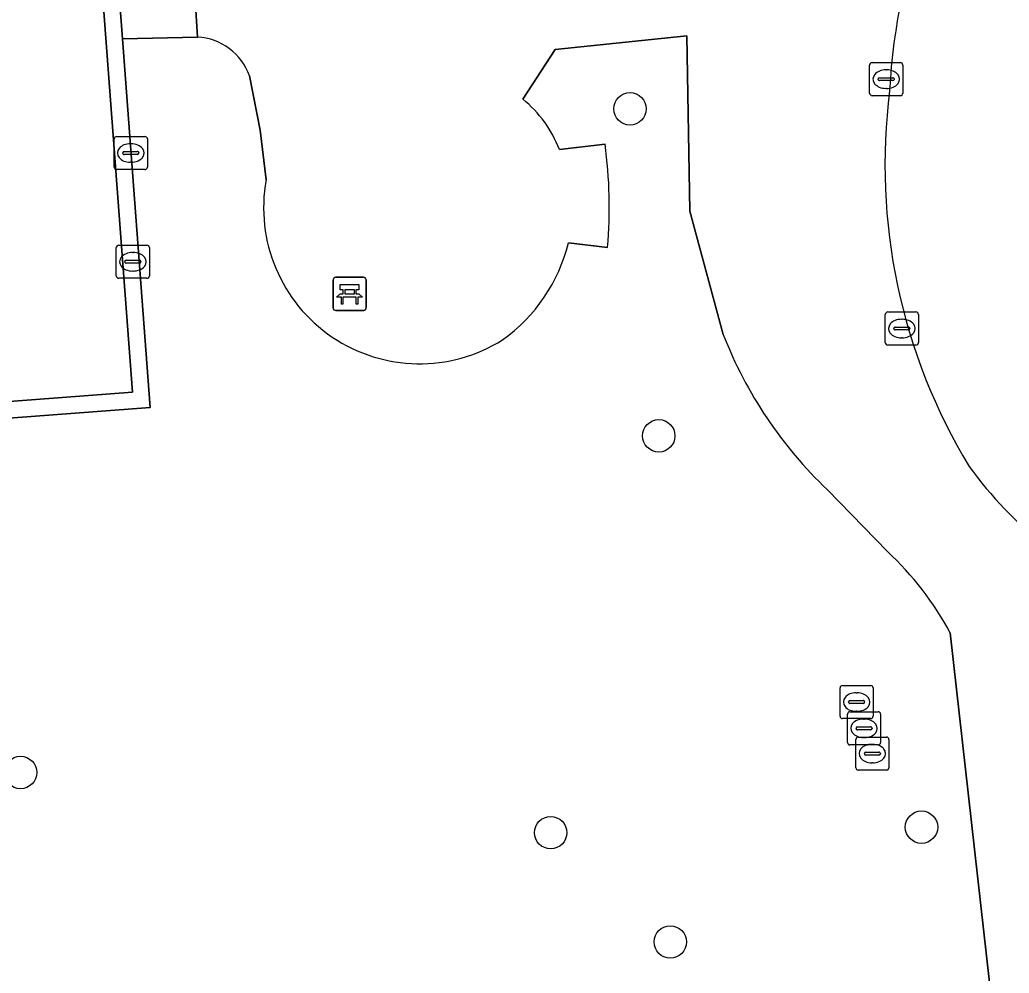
# Model space of a CAD drawing. Extents: x 160732 to 162107, y 387428 to 388479.
# Drawn here: x 160829 to 160858.88, y 387541.93 to 387570.72 of the extents above; entities that cross this region are included whole.
import ezdxf

# ---------------------------------------------------------------- set-up
doc = ezdxf.new("R2010")
doc.units = 0
for name, color, linetype in [('IMGEO_Bank', 7, 'Continuous'), ('IMGEO_Boom', 7, 'Continuous'), ('IMGEO_Groenvoorziening', 7, 'Continuous'), ('IMGEO_Kolk', 7, 'Continuous'), ('IMGEO_Rioolput', 7, 'Continuous'), ('IMGEO_Terreindeel_gesloten', 7, 'Continuous'), ('IMGEO_Terreindeel_open', 7, 'Continuous'), ('IMGEO_Voetpad_op_trap', 7, 'Continuous'), ('IMGEO_Voetpad_open', 7, 'Continuous')]:
    doc.layers.add(name, color=color, linetype=linetype)

msp = doc.modelspace()

# ---------------------------------------------------------------- linework, layer by layer
at = {"layer": 'IMGEO_Bank'}
for p, q in [((160838.463, 387562.025), (160838.463, 387562.866)), ((160838.463, 387562.866), (160838.463, 387562.025)), ((160838.538, 387562.95), (160839.379, 387562.95)), ((160839.379, 387562.95), (160838.538, 387562.95)), ((160839.463, 387562.875), (160839.463, 387562.034)), ((160839.463, 387562.034), (160839.463, 387562.875)), ((160839.104, 387562.568), (160838.822, 387562.568)), ((160839.16, 387562.348), (160838.767, 387562.348)), ((160838.772, 387562.456), (160838.772, 387562.562)), ((160838.816, 387562.562), (160838.816, 387562.456)), ((160838.822, 387562.45), (160839.104, 387562.45)), ((160839.11, 387562.456), (160839.11, 387562.562)), ((160839.154, 387562.562), (160839.154, 387562.456)), ((160839.388, 387561.95), (160838.547, 387561.95)), ((160838.547, 387561.95), (160839.388, 387561.95))]:
    msp.add_line(p, q, dxfattribs=at)
for points in [[(160838.766, 387562.568), (160838.68, 387562.568), (160838.68, 387562.729), (160839.243, 387562.729), (160839.243, 387562.568), (160839.16, 387562.568)], [(160838.71, 387562.348), (160838.568, 387562.348), (160838.68, 387562.45), (160838.766, 387562.45)], [(160838.76, 387562.341), (160838.76, 387562.134), (160838.717, 387562.134), (160838.717, 387562.341)], [(160839.16, 387562.45), (160839.243, 387562.45), (160839.355, 387562.348), (160839.216, 387562.348)], [(160839.21, 387562.341), (160839.21, 387562.134), (160839.166, 387562.134), (160839.166, 387562.341)]]:
    msp.add_lwpolyline(points, dxfattribs=at)
for centre, radius, start, end in [((160838.541, 387562.872), 0.0779, 92.4484, 184.2845), ((160838.541, 387562.872), 0.0779, 92.4484, 184.2845), ((160839.385, 387562.872), 0.0779, 2.4484, 94.2845), ((160839.385, 387562.872), 0.0779, 2.4484, 94.2845), ((160838.765, 387562.561), 0.00671, 2.8957, 87.1043), ((160838.822, 387562.561), 0.00671, 92.8957, 177.1043), ((160839.104, 387562.561), 0.00671, 2.8957, 87.1043), ((160839.161, 387562.561), 0.00671, 92.8957, 177.1043), ((160838.71, 387562.341), 0.00671, 2.8957, 87.1043), ((160838.767, 387562.341), 0.00671, 92.8957, 177.1043), ((160838.765, 387562.457), 0.00671, 272.8957, 357.1043), ((160838.822, 387562.457), 0.00671, 182.8957, 267.1043), ((160839.104, 387562.457), 0.00671, 272.8957, 357.1043), ((160839.161, 387562.457), 0.00671, 182.8957, 267.1043), ((160839.159, 387562.341), 0.00671, 2.8957, 87.1043), ((160839.216, 387562.341), 0.00671, 92.8957, 177.1043), ((160838.541, 387562.028), 0.0779, 182.4484, 274.2845), ((160838.541, 387562.028), 0.0779, 182.4484, 274.2845), ((160839.385, 387562.028), 0.0779, 272.4484, 4.2845), ((160839.385, 387562.028), 0.0779, 272.4484, 4.2845)]:
    msp.add_arc(centre, radius, start, end, dxfattribs=at)
at = {"layer": 'IMGEO_Boom'}
for centre in [(160847.431, 387568.035), (160848.299, 387558.161), (160829.028, 387547.995), (160856.233, 387546.344), (160845.035, 387546.178), (160848.647, 387542.879)]:
    msp.add_circle(centre, 0.489, dxfattribs=at)
at = {"layer": 'IMGEO_Groenvoorziening'}
for points in [[(160834.374, 387570.201), (160832.105, 387570.153), (160832.945, 387559.016), (160814.286, 387557.61), (160810.831, 387594.513), (160809.055, 387607.122), (160807.923, 387607.046), (160810.572, 387558.546), (160815.581, 387556.126), (160815.933, 387549.939), (160812.476, 387542.108), (160812.79, 387535.692), (160814.311, 387528.706), (160820.895, 387524.611), (160840.059, 387525.196), (160845.191, 387524.186), (160844.575, 387529.462), (160850.826, 387530.239), (160859.394, 387531.257), (160858.392, 387540.709), (160858.297, 387541.559), (160857.103, 387552.21)], [(160850.249, 387561.218), (160849.234, 387564.942), (160849.15, 387570.236), (160845.168, 387569.827), (160844.192, 387568.328)], [(160836.444, 387565.892), (160836.267, 387567.392), (160835.941, 387569.028)], [(160845.297, 387566.805), (160846.678, 387566.968)], [(160846.754, 387563.852), (160845.573, 387563.989)], [(160855.204, 387554.666), (160853.395, 387556.528)]]:
    msp.add_lwpolyline(points, dxfattribs=at)
for centre, radius, start, end in [((160834.277, 387568.438), 1.765, 19.5158, 86.8498), ((160842, 387565.575), 3.519, 20.4539, 51.471), ((160832.48, 387565.063), 14.326, 355.1517, 7.6426), ((160841.075, 387565.045), 4.708, 169.6306, 302.2114), ((160840.621, 387565.213), 5.101, 305.5284, 346.1216), ((160862.351, 387565.936), 12.989, 201.2977, 226.4089), ((160848.84, 387547.783), 9.374, 28.1802, 47.2428)]:
    msp.add_arc(centre, radius, start, end, dxfattribs=at)
at = {"layer": 'IMGEO_Kolk'}
for p, q in [((160854.667, 387568.506), (160854.667, 387569.358)), ((160854.742, 387569.432), (160855.594, 387569.432)), ((160855.155, 387569.212), (160855.18, 387569.212)), ((160855.668, 387569.358), (160855.668, 387568.506)), ((160854.926, 387568.926), (160854.926, 387568.938)), ((160855.364, 387568.889), (160854.966, 387568.889)), ((160854.969, 387568.975), (160855.367, 387568.975)), ((160855.41, 387568.938), (160855.41, 387568.926)), ((160855.178, 387568.652), (160855.153, 387568.652)), ((160855.594, 387568.432), (160854.742, 387568.432)), ((160831.856, 387566.275), (160831.856, 387567.127)), ((160831.931, 387567.201), (160832.783, 387567.201)), ((160832.857, 387567.127), (160832.857, 387566.275)), ((160832.344, 387566.981), (160832.369, 387566.981)), ((160832.115, 387566.695), (160832.115, 387566.707)), ((160832.553, 387566.658), (160832.155, 387566.658)), ((160832.158, 387566.744), (160832.556, 387566.744)), ((160832.599, 387566.707), (160832.599, 387566.695)), ((160832.783, 387566.201), (160831.931, 387566.201)), ((160832.367, 387566.421), (160832.342, 387566.421)), ((160855.139, 387560.975), (160855.139, 387561.827)), ((160855.214, 387561.901), (160856.066, 387561.901)), ((160855.627, 387561.681), (160855.652, 387561.681)), ((160856.14, 387561.827), (160856.14, 387560.975)), ((160855.398, 387561.395), (160855.398, 387561.407)), ((160855.441, 387561.444), (160855.839, 387561.444)), ((160855.882, 387561.407), (160855.882, 387561.395)), ((160855.836, 387561.358), (160855.438, 387561.358)), ((160855.65, 387561.121), (160855.625, 387561.121)), ((160856.066, 387560.901), (160855.214, 387560.901))]:
    msp.add_line(p, q, dxfattribs=at)
for points in [[(160854.667, 387568.506), (160854.667, 387569.358)], [(160854.742, 387569.432), (160855.594, 387569.432)], [(160855.668, 387569.358), (160855.668, 387568.506)], [(160855.594, 387568.432), (160854.742, 387568.432)], [(160831.856, 387566.275), (160831.856, 387567.127)], [(160831.931, 387567.201), (160832.783, 387567.201)], [(160832.857, 387567.127), (160832.857, 387566.275)], [(160832.783, 387566.201), (160831.931, 387566.201)], [(160855.139, 387560.975), (160855.139, 387561.827)], [(160855.214, 387561.901), (160856.066, 387561.901)], [(160856.14, 387561.827), (160856.14, 387560.975)], [(160856.066, 387560.901), (160855.214, 387560.901)]]:
    msp.add_lwpolyline(points, dxfattribs=at)
for centre, radius, start, end in [((160854.744, 387569.356), 0.0765, 91.552, 178.448), ((160854.744, 387569.356), 0.0765, 91.552, 178.448), ((160855.592, 387569.356), 0.0765, 1.552, 88.448), ((160855.592, 387569.356), 0.0765, 1.552, 88.448), ((160854.966, 387568.935), 0.0403, 85.8775, 175.7526), ((160854.963, 387568.925), 0.0366, 178.938, 274.7102), ((160855.367, 387568.932), 0.043, 264.8664, 352.4533), ((160855.371, 387568.937), 0.0386, 1.7309, 96.639), ((160854.744, 387568.508), 0.0765, 181.552, 268.448), ((160854.744, 387568.508), 0.0765, 181.552, 268.448), ((160855.592, 387568.508), 0.0765, 271.552, 358.448), ((160855.592, 387568.508), 0.0765, 271.552, 358.448), ((160831.933, 387567.125), 0.0765, 91.552, 178.448), ((160831.933, 387567.125), 0.0765, 91.552, 178.448), ((160832.781, 387567.125), 0.0765, 1.552, 88.448), ((160832.781, 387567.125), 0.0765, 1.552, 88.448), ((160832.155, 387566.704), 0.0403, 85.8775, 175.7526), ((160832.152, 387566.694), 0.0366, 178.938, 274.7102), ((160832.556, 387566.701), 0.043, 264.8664, 352.4533), ((160832.56, 387566.706), 0.0386, 1.7309, 96.639), ((160831.933, 387566.277), 0.0765, 181.552, 268.448), ((160831.933, 387566.277), 0.0765, 181.552, 268.448), ((160832.781, 387566.277), 0.0765, 271.552, 358.448), ((160832.781, 387566.277), 0.0765, 271.552, 358.448), ((160855.216, 387561.825), 0.0765, 91.552, 178.448), ((160855.216, 387561.825), 0.0765, 91.552, 178.448), ((160856.064, 387561.825), 0.0765, 1.552, 88.448), ((160856.064, 387561.825), 0.0765, 1.552, 88.448), ((160855.438, 387561.404), 0.0403, 85.8775, 175.7526), ((160855.435, 387561.394), 0.0366, 178.938, 274.7102), ((160855.839, 387561.401), 0.043, 264.8664, 352.4533), ((160855.843, 387561.406), 0.0386, 1.7309, 96.639), ((160855.216, 387560.977), 0.0765, 181.552, 268.448), ((160855.216, 387560.977), 0.0765, 181.552, 268.448), ((160856.064, 387560.977), 0.0765, 271.552, 358.448), ((160856.064, 387560.977), 0.0765, 271.552, 358.448)]:
    msp.add_arc(centre, radius, start, end, dxfattribs=at)
for centre, major_axis, ratio, start_param, end_param in [((160855.154, 387568.932), (-0.387, 0.002), 0.722429, 4.712389, 7.853982), ((160855.179, 387568.932), (-0.39, 0.002), 0.717154, 1.570796, 4.712389), ((160832.343, 387566.701), (-0.387, 0.002), 0.722429, 4.712389, 7.853982), ((160832.368, 387566.701), (-0.39, 0.002), 0.717154, 1.570796, 4.712389), ((160855.626, 387561.401), (-0.387, 0.002), 0.722429, 4.712389, 7.853982), ((160855.651, 387561.401), (-0.39, 0.002), 0.717154, 1.570796, 4.712389)]:
    msp.add_ellipse(centre, major_axis=major_axis, ratio=ratio, start_param=start_param, end_param=end_param, dxfattribs=at)
at = {"layer": 'IMGEO_Rioolput'}
for p, q in [((160831.918, 387562.992), (160831.918, 387563.844)), ((160831.993, 387563.918), (160832.845, 387563.918)), ((160832.919, 387563.844), (160832.919, 387562.992)), ((160832.22, 387563.461), (160832.618, 387563.461)), ((160832.406, 387563.698), (160832.431, 387563.698)), ((160832.177, 387563.412), (160832.177, 387563.424)), ((160832.615, 387563.375), (160832.217, 387563.375)), ((160832.661, 387563.424), (160832.661, 387563.412)), ((160832.845, 387562.918), (160831.993, 387562.918)), ((160832.429, 387563.138), (160832.404, 387563.138)), ((160853.848, 387550.623), (160854.7, 387550.623)), ((160853.773, 387549.697), (160853.773, 387550.549)), ((160854.261, 387550.403), (160854.286, 387550.403)), ((160854.774, 387550.549), (160854.774, 387549.697)), ((160854.032, 387550.117), (160854.032, 387550.129)), ((160854.47, 387550.08), (160854.072, 387550.08)), ((160854.075, 387550.166), (160854.473, 387550.166)), ((160854.516, 387550.129), (160854.516, 387550.117)), ((160853.997, 387548.903), (160853.997, 387549.755)), ((160854.072, 387549.829), (160854.924, 387549.829)), ((160854.284, 387549.843), (160854.259, 387549.843)), ((160854.998, 387549.755), (160854.998, 387548.903)), ((160854.7, 387549.623), (160853.848, 387549.623)), ((160854.485, 387549.609), (160854.51, 387549.609)), ((160854.256, 387549.323), (160854.256, 387549.335)), ((160854.694, 387549.286), (160854.296, 387549.286)), ((160854.299, 387549.372), (160854.697, 387549.372)), ((160854.74, 387549.335), (160854.74, 387549.323)), ((160854.924, 387548.829), (160854.072, 387548.829)), ((160854.249, 387548.14), (160854.249, 387548.992)), ((160854.324, 387549.066), (160855.176, 387549.066)), ((160854.508, 387549.049), (160854.483, 387549.049)), ((160854.737, 387548.846), (160854.762, 387548.846)), ((160855.25, 387548.992), (160855.25, 387548.14)), ((160854.508, 387548.56), (160854.508, 387548.572)), ((160854.946, 387548.523), (160854.548, 387548.523)), ((160854.551, 387548.609), (160854.949, 387548.609)), ((160854.992, 387548.572), (160854.992, 387548.56)), ((160854.76, 387548.286), (160854.735, 387548.286)), ((160855.176, 387548.066), (160854.324, 387548.066))]:
    msp.add_line(p, q, dxfattribs=at)
for points in [[(160831.918, 387562.992), (160831.918, 387563.844)], [(160831.993, 387563.918), (160832.845, 387563.918)], [(160832.919, 387563.844), (160832.919, 387562.992)], [(160832.845, 387562.918), (160831.993, 387562.918)], [(160853.848, 387550.623), (160854.7, 387550.623)], [(160853.773, 387549.697), (160853.773, 387550.549)], [(160854.774, 387550.549), (160854.774, 387549.697)], [(160853.997, 387548.903), (160853.997, 387549.755)], [(160854.072, 387549.829), (160854.924, 387549.829)], [(160854.998, 387549.755), (160854.998, 387548.903)], [(160854.7, 387549.623), (160853.848, 387549.623)], [(160854.924, 387548.829), (160854.072, 387548.829)], [(160854.249, 387548.14), (160854.249, 387548.992)], [(160854.324, 387549.066), (160855.176, 387549.066)], [(160855.25, 387548.992), (160855.25, 387548.14)], [(160855.176, 387548.066), (160854.324, 387548.066)]]:
    msp.add_lwpolyline(points, dxfattribs=at)
for centre, radius, start, end in [((160831.995, 387563.842), 0.0765, 91.552, 178.448), ((160831.995, 387563.842), 0.0765, 91.552, 178.448), ((160832.843, 387563.842), 0.0765, 1.552, 88.448), ((160832.843, 387563.842), 0.0765, 1.552, 88.448), ((160832.217, 387563.421), 0.0403, 85.8775, 175.7526), ((160832.622, 387563.423), 0.0386, 1.7309, 96.639), ((160832.214, 387563.411), 0.0366, 178.938, 274.7102), ((160832.618, 387563.418), 0.043, 264.8664, 352.4533), ((160831.995, 387562.994), 0.0765, 181.552, 268.448), ((160831.995, 387562.994), 0.0765, 181.552, 268.448), ((160832.843, 387562.994), 0.0765, 271.552, 358.448), ((160832.843, 387562.994), 0.0765, 271.552, 358.448), ((160853.85, 387550.547), 0.0765, 91.552, 178.448), ((160853.85, 387550.547), 0.0765, 91.552, 178.448), ((160854.698, 387550.547), 0.0765, 1.552, 88.448), ((160854.698, 387550.547), 0.0765, 1.552, 88.448), ((160854.072, 387550.126), 0.0403, 85.8775, 175.7526), ((160854.069, 387550.116), 0.0366, 178.938, 274.7102), ((160854.473, 387550.123), 0.043, 264.8664, 352.4533), ((160854.477, 387550.128), 0.0386, 1.7309, 96.639), ((160854.074, 387549.753), 0.0765, 91.552, 178.448), ((160854.074, 387549.753), 0.0765, 91.552, 178.448), ((160854.922, 387549.753), 0.0765, 1.552, 88.448), ((160854.922, 387549.753), 0.0765, 1.552, 88.448), ((160853.85, 387549.699), 0.0765, 181.552, 268.448), ((160853.85, 387549.699), 0.0765, 181.552, 268.448), ((160854.698, 387549.699), 0.0765, 271.552, 358.448), ((160854.698, 387549.699), 0.0765, 271.552, 358.448), ((160854.296, 387549.332), 0.0403, 85.8775, 175.7526), ((160854.293, 387549.322), 0.0366, 178.938, 274.7102), ((160854.697, 387549.329), 0.043, 264.8664, 352.4533), ((160854.701, 387549.334), 0.0386, 1.7309, 96.639), ((160854.074, 387548.905), 0.0765, 181.552, 268.448), ((160854.074, 387548.905), 0.0765, 181.552, 268.448), ((160854.326, 387548.99), 0.0765, 91.552, 178.448), ((160854.326, 387548.99), 0.0765, 91.552, 178.448), ((160854.922, 387548.905), 0.0765, 271.552, 358.448), ((160854.922, 387548.905), 0.0765, 271.552, 358.448), ((160855.174, 387548.99), 0.0765, 1.552, 88.448), ((160855.174, 387548.99), 0.0765, 1.552, 88.448), ((160854.548, 387548.569), 0.0403, 85.8775, 175.7526), ((160854.545, 387548.559), 0.0366, 178.938, 274.7102), ((160854.949, 387548.566), 0.043, 264.8664, 352.4533), ((160854.953, 387548.571), 0.0386, 1.7309, 96.639), ((160854.326, 387548.142), 0.0765, 181.552, 268.448), ((160854.326, 387548.142), 0.0765, 181.552, 268.448), ((160855.174, 387548.142), 0.0765, 271.552, 358.448), ((160855.174, 387548.142), 0.0765, 271.552, 358.448)]:
    msp.add_arc(centre, radius, start, end, dxfattribs=at)
for centre, major_axis, ratio, start_param, end_param in [((160832.405, 387563.418), (-0.387, 0.002), 0.722429, 4.712389, 7.853982), ((160832.43, 387563.418), (-0.39, 0.002), 0.717154, 1.570796, 4.712389), ((160854.26, 387550.123), (-0.387, 0.002), 0.722429, 4.712389, 7.853982), ((160854.285, 387550.123), (-0.39, 0.002), 0.717154, 1.570796, 4.712389), ((160854.484, 387549.329), (-0.387, 0.002), 0.722429, 4.712389, 7.853982), ((160854.509, 387549.329), (-0.39, 0.002), 0.717154, 1.570796, 4.712389), ((160854.736, 387548.566), (-0.387, 0.002), 0.722429, 4.712389, 7.853982), ((160854.761, 387548.566), (-0.39, 0.002), 0.717154, 1.570796, 4.712389)]:
    msp.add_ellipse(centre, major_axis=major_axis, ratio=ratio, start_param=start_param, end_param=end_param, dxfattribs=at)
at = {"layer": 'IMGEO_Terreindeel_gesloten'}
msp.add_lwpolyline([(160832.408, 387559.477), (160829.698, 387595.431), (160811.376, 387594.053), (160814.738, 387558.146)], close=True, dxfattribs=at)
at = {"layer": 'IMGEO_Terreindeel_open'}
for centre, radius, start, end in [((160872.546, 387567.755), 17.294, 138.8458, 177.2691), ((160872.688, 387566.341), 17.56, 172.6776, 211.2407), ((160867.364, 387564.236), 11.954, 215.8551, 247.7383)]:
    msp.add_arc(centre, radius, start, end, dxfattribs=at)
at = {"layer": 'IMGEO_Voetpad_op_trap'}
msp.add_lwpolyline([(160834.305, 387571.346), (160832.025, 387571.213), (160832.105, 387570.153), (160834.374, 387570.201)], close=True, dxfattribs=at)
at = {"layer": 'IMGEO_Voetpad_open'}
for points in [[(160830.159, 387595.967), (160810.831, 387594.513), (160814.286, 387557.61), (160832.945, 387559.016), (160832.105, 387570.153), (160832.025, 387571.213), (160830.855, 387586.738)], [(160829.698, 387595.431), (160832.408, 387559.477), (160814.738, 387558.146), (160811.376, 387594.053)]]:
    msp.add_lwpolyline(points, close=True, dxfattribs=at)
for points in [[(160834.405, 387571.352), (160834.305, 387571.346), (160834.374, 387570.201)], [(160844.192, 387568.328), (160845.168, 387569.827), (160849.15, 387570.236), (160849.234, 387564.942), (160850.249, 387561.218)], [(160835.941, 387569.028), (160836.267, 387567.392), (160836.444, 387565.892)], [(160846.678, 387566.968), (160845.297, 387566.805)], [(160845.573, 387563.989), (160846.754, 387563.852)], [(160853.395, 387556.528), (160855.204, 387554.666)], [(160857.103, 387552.21), (160858.297, 387541.559), (160861.806, 387541.823), (160861.868, 387543.842), (160862.015, 387544.445), (160863.698, 387544.062)]]:
    msp.add_lwpolyline(points, dxfattribs=at)
for centre, radius, start, end in [((160872.546, 387567.755), 17.294, 138.8458, 177.2691), ((160834.277, 387568.438), 1.765, 19.5158, 86.8498), ((160872.688, 387566.341), 17.56, 172.6776, 211.2407), ((160842, 387565.575), 3.519, 20.4539, 51.471), ((160832.48, 387565.063), 14.326, 355.1517, 7.6426), ((160841.075, 387565.045), 4.708, 169.6306, 302.2114), ((160840.621, 387565.213), 5.101, 305.5284, 346.1216), ((160862.351, 387565.936), 12.989, 201.2977, 226.4089), ((160867.364, 387564.236), 11.954, 215.8551, 247.7383), ((160848.84, 387547.783), 9.374, 28.1802, 47.2428)]:
    msp.add_arc(centre, radius, start, end, dxfattribs=at)

doc.saveas('drawing.dxf')
